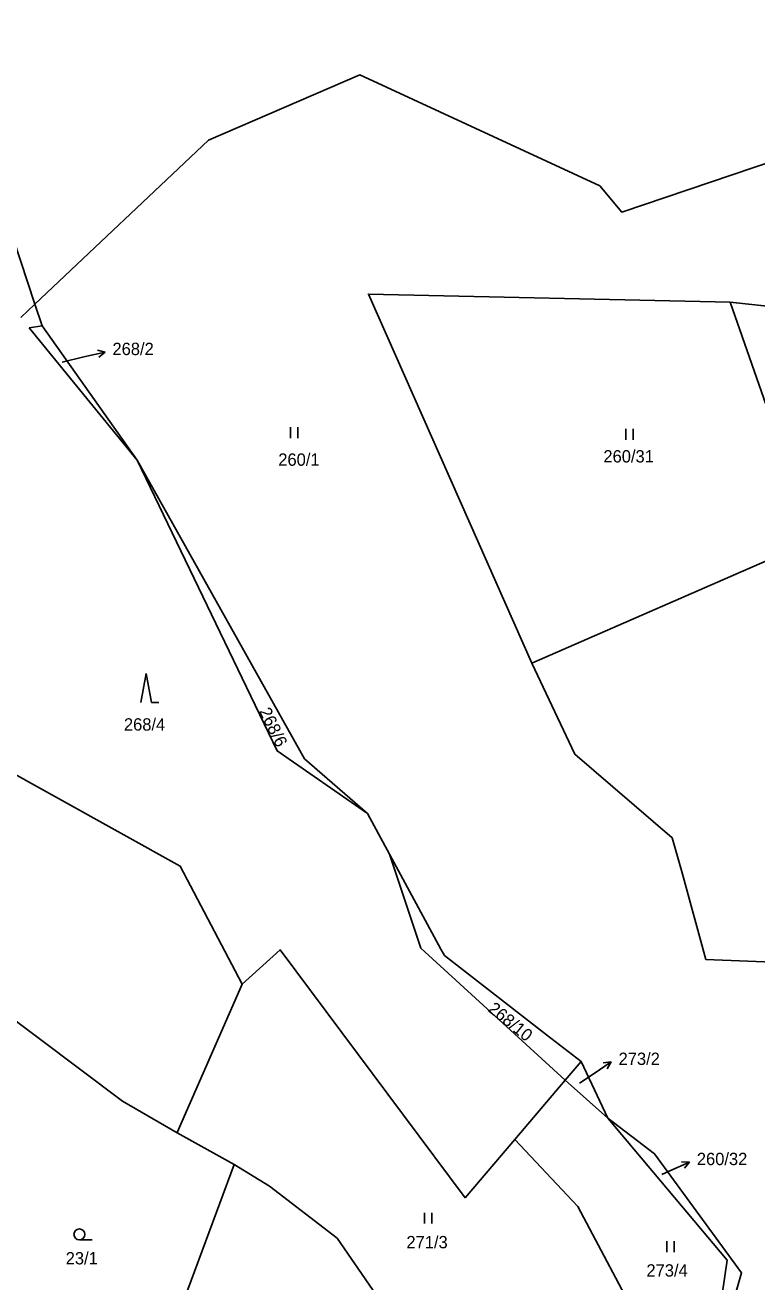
# Model space of a CAD drawing. Extents: x -680203 to -673936, y -1102717 to -1093650.
# Drawn here: x -678710.3 to -678609.6, y -1097425.2 to -1097252 of the extents above; entities that cross this region are included whole.
import ezdxf

# ---------------------------------------------------------------- set-up
doc = ezdxf.new("R2010")
doc.units = 0
for name, color, linetype in [('SOxx02xx_Staničení_Popis10', 7, 'Continuous'), ('SOxxxxxx_Koleje_hlavní_body_Popis10', 7, 'Continuous'), ('SOxxxxxx_Koleje_LN_parametry_Popis10', 7, 'Continuous'), ('SOxxxxxx_Osa_bod_P', 7, 'Continuous'), ('x_prac', 7, 'Continuous')]:
    doc.layers.add(name, color=color, linetype=linetype)

msp = doc.modelspace()

# ---------------------------------------------------------------- linework, layer by layer
at = {"layer": 'SOxx02xx_Staničení_Popis10'}
for p, q in [((-678702.24, -1097297.73), (-678699.32, -1097297.05)), ((-678699.32, -1097297.05), (-678700.4, -1097296.79)), ((-678699.32, -1097297.05), (-678700.18, -1097297.77)), ((-678705.23, -1097298.44), (-678702.24, -1097297.73)), ((-678632.11, -1097396.53), (-678629.62, -1097394.85)), ((-678629.62, -1097394.85), (-678630.73, -1097395)), ((-678629.62, -1097394.85), (-678630.17, -1097395.83)), ((-678634, -1097397.79), (-678632.11, -1097396.53)), ((-678621.57, -1097409.88), (-678618.83, -1097408.66)), ((-678618.83, -1097408.66), (-678619.95, -1097408.61)), ((-678618.83, -1097408.66), (-678619.54, -1097409.52)), ((-678622.67, -1097410.37), (-678621.57, -1097409.88))]:
    msp.add_line(p, q, dxfattribs=at)
at = {"layer": 'SOxxxxxx_Koleje_hlavní_body_Popis10'}
for p, q in [((-678673.8, -1097308.91), (-678673.8, -1097307.41)), ((-678672.8, -1097308.91), (-678672.8, -1097307.41)), ((-678627.61, -1097309.15), (-678627.61, -1097307.65)), ((-678626.61, -1097309.15), (-678626.61, -1097307.65)), ((-678693.68, -1097341.34), (-678694.43, -1097345.34)), ((-678692.93, -1097345.34), (-678693.68, -1097341.34)), ((-678692.93, -1097345.34), (-678691.93, -1097345.34)), ((-678655.35, -1097417.14), (-678655.35, -1097415.64)), ((-678654.35, -1097417.14), (-678654.35, -1097415.64)), ((-678702.87, -1097419.37), (-678701.12, -1097419.37)), ((-678621.94, -1097421.08), (-678621.94, -1097419.58)), ((-678620.94, -1097421.08), (-678620.94, -1097419.58))]:
    msp.add_line(p, q, dxfattribs=at)
msp.add_circle((-678702.87, -1097418.62), 0.75, dxfattribs=at)
at = {"layer": 'SOxxxxxx_Koleje_LN_parametry_Popis10'}
for points in [[(-678600.91, -1097268.54), (-678628.14, -1097277.8), (-678631.2, -1097274.16), (-678664.26, -1097258.87), (-678685.09, -1097267.85), (-678708.99, -1097290.47), (-678708, -1097293.46), (-678694.9, -1097311.95), (-678671.89, -1097353.1), (-678663.21, -1097360.65), (-678660.17, -1097366.25), (-678653.07, -1097379.33), (-678652.6, -1097380.19), (-678638.52, -1097391.12), (-678633.78, -1097394.8), (-678630.08, -1097402.63), (-678623.67, -1097407.51), (-678611.67, -1097423.94), (-678616.15, -1097439.45)], [(-678593.46, -1097381.68), (-678616.57, -1097380.74), (-678619.87, -1097368.83), (-678621.25, -1097363.98), (-678634.63, -1097352.46), (-678640.57, -1097339.91), (-678663.07, -1097289.06), (-678613.26, -1097290.2), (-678601.77, -1097291.4)]]:
    msp.add_lwpolyline(points, dxfattribs=at)
at = {"layer": 'x_prac'}
for p, q in [((-678710.92, -1097292.3), (-678708.99, -1097290.47)), ((-678708.99, -1097290.47), (-678708, -1097293.46)), ((-678613.26, -1097290.2), (-678601.77, -1097291.4)), ((-678613.26, -1097290.2), (-678601.78, -1097323.01)), ((-678708, -1097293.46), (-678709.77, -1097293.71)), ((-678708, -1097293.46), (-678694.9, -1097311.95)), ((-678709.77, -1097293.71), (-678694.9, -1097311.95)), ((-678640.57, -1097339.91), (-678601.78, -1097323.01)), ((-678663.21, -1097360.65), (-678660.17, -1097366.25)), ((-678635.98, -1097397.39), (-678633.78, -1097394.8)), ((-678633.78, -1097394.8), (-678630.08, -1097402.63)), ((-678642.92, -1097405.55), (-678635.98, -1097397.39)), ((-678635.98, -1097397.39), (-678630.08, -1097402.63)), ((-678630.08, -1097402.63), (-678613.67, -1097422.18)), ((-678681.54, -1097409), (-678689.41, -1097404.64)), ((-678613.67, -1097422.18), (-678616.15, -1097439.45))]:
    msp.add_line(p, q, dxfattribs=at)
for points in [[(-678718.29, -1097246.69), (-678715.94, -1097269.47), (-678708.99, -1097290.47)], [(-678640.57, -1097339.91), (-678663.07, -1097289.06), (-678613.26, -1097290.2)], [(-678663.21, -1097360.65), (-678675.61, -1097352.01), (-678694.9, -1097311.95)], [(-678694.9, -1097311.95), (-678671.89, -1097353.1), (-678663.21, -1097360.65)], [(-678726.72, -1097328.4), (-678723.89, -1097350.25), (-678714.38, -1097353.79), (-678688.98, -1097367.88), (-678680.46, -1097384.13)], [(-678593.46, -1097381.68), (-678616.57, -1097380.74), (-678619.87, -1097368.83), (-678621.25, -1097363.98), (-678634.63, -1097352.46), (-678640.57, -1097339.91)], [(-678767.88, -1097364.21), (-678767.4, -1097364.39), (-678725.22, -1097380.09), (-678720.1, -1097382.86), (-678696.95, -1097400.29), (-678689.41, -1097404.64)], [(-678635.98, -1097397.39), (-678655.85, -1097379.17), (-678660.17, -1097366.25)], [(-678660.17, -1097366.25), (-678653.07, -1097379.33), (-678652.6, -1097380.19)], [(-678680.46, -1097384.13), (-678675.22, -1097379.41), (-678649.74, -1097413.57), (-678642.92, -1097405.55)], [(-678652.6, -1097380.19), (-678638.52, -1097391.12), (-678633.78, -1097394.8)], [(-678689.41, -1097404.64), (-678689.39, -1097404.6), (-678680.46, -1097384.13)], [(-678630.08, -1097402.63), (-678623.67, -1097407.51), (-678611.67, -1097423.94), (-678616.15, -1097439.45)], [(-678642.92, -1097405.55), (-678634.21, -1097414.79), (-678625.36, -1097431.51), (-678637.21, -1097443.02)], [(-678699.99, -1097448.64), (-678693.39, -1097440.97), (-678681.54, -1097409)], [(-678650.2, -1097443.35), (-678662.51, -1097426.21), (-678667.38, -1097419.15), (-678676.71, -1097411.96), (-678681.54, -1097409)]]:
    msp.add_lwpolyline(points, dxfattribs=at)

# ---------------------------------------------------------------- texts
at = {"layer": 'SOxxxxxx_Osa_bod_P'}
for s, p in [('268/2', (-678698.32, -1097297.47)), ('260/1', (-678675.48, -1097312.72)), ('260/31', (-678630.7, -1097312.27)), ('268/4', (-678696.74, -1097349.21)), ('273/2', (-678628.61, -1097395.28)), ('260/32', (-678617.83, -1097409.08)), ('271/3', (-678657.83, -1097420.54)), ('23/1', (-678704.76, -1097422.76)), ('273/4', (-678624.77, -1097424.44))]:
    msp.add_text(s, height=1.7, dxfattribs=at).set_placement(p)
for s, rotation, p in [('268/6', 296, (-678678.17, -1097346.53)), ('268/10', 321, (-678646.73, -1097387.78))]:
    msp.add_text(s, height=1.7, rotation=rotation, dxfattribs=at).set_placement(p)

doc.saveas('drawing.dxf')
